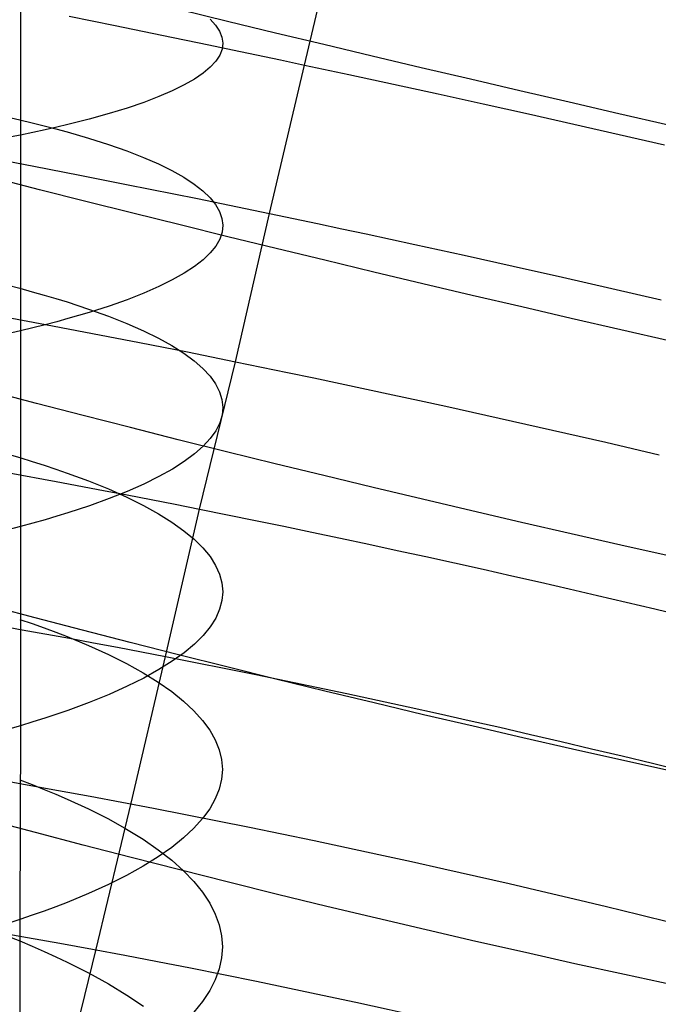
# Model space of a CAD drawing. Extents: x -383 to 1849, y -1185 to -529.
# Tile 325 of 656: x 221.3 to 227.44, y -1031.91 to -1022.45. Entities that reach past the tile are written whole.
import ezdxf

# ---------------------------------------------------------------- set-up
doc = ezdxf.new("R2010")
doc.units = 0
doc.layers.add('PREDEFINITO', color=7, linetype='CONTINUOUS')

msp = doc.modelspace()

# ---------------------------------------------------------------- linework, layer by layer
at = {"layer": 'PREDEFINITO'}
for p, q in [((224.0374, -1022.8826, 502.0124), (224.3763, -1021.4535, 501.8718)), ((221.3078, -1021.6347, 671.3482), (221.3075, -1023.5557, 671.2058)), ((223.2981, -1022.4644, 472.9873), (222.8425, -1022.354, 473.1356)), ((221.7745, -1022.4142, 501.2479), (222.2173, -1022.5036, 501.4326)), ((223.1292, -1022.4416, 661.8076), (223.1827, -1022.4991, 662.293)), ((223.7581, -1022.5751, 472.8536), (223.2981, -1022.4644, 472.9873)), ((222.2173, -1022.5036, 501.4326), (222.6653, -1022.5953, 501.6018)), ((223.1827, -1022.4991, 662.293), (223.221, -1022.5569, 662.78)), ((223.221, -1022.5569, 662.78), (223.2441, -1022.6147, 663.2681)), ((224.2221, -1022.6861, 472.7347), (223.7581, -1022.5751, 472.8536)), ((222.6653, -1022.5953, 501.6018), (223.1183, -1022.689, 501.755)), ((223.2441, -1022.6147, 663.2681), (223.2519, -1022.6726, 663.7567)), ((223.1183, -1022.689, 501.755), (223.3465, -1022.7367, 501.8256)), ((223.2446, -1022.7306, 664.2454), (223.222, -1022.7884, 664.7335)), ((223.2519, -1022.6726, 663.7567), (223.2446, -1022.7306, 664.2454)), ((223.3465, -1022.7367, 501.8256), (223.5758, -1022.7848, 501.892)), ((224.6894, -1022.7973, 472.6307), (224.2221, -1022.6861, 472.7347)), ((223.1842, -1022.8462, 665.2206), (223.1311, -1022.9037, 665.706)), ((223.222, -1022.7884, 664.7335), (223.1842, -1022.8462, 665.2206)), ((223.5758, -1022.7848, 501.892), (223.8061, -1022.8335, 501.9543)), ((223.8061, -1022.8335, 501.9543), (224.0374, -1022.8826, 502.0124)), ((225.1595, -1022.9084, 472.5417), (224.6894, -1022.7973, 472.6307)), ((223.1311, -1022.9037, 665.706), (223.0629, -1022.961, 666.1892)), ((223.7003, -1024.3089, 502.18), (224.0374, -1022.8826, 502.0124)), ((224.0374, -1022.8826, 502.0124), (224.4632, -1022.9738, 502.1077)), ((225.6321, -1023.0194, 472.4679), (225.1595, -1022.9084, 472.5417)), ((222.9794, -1023.018, 666.6698), (222.8807, -1023.0746, 667.147)), ((223.0629, -1022.961, 666.1892), (222.9794, -1023.018, 666.6698)), ((224.4632, -1022.9738, 502.1077), (224.8918, -1023.0665, 502.1888)), ((226.1065, -1023.1302, 472.4095), (225.6321, -1023.0194, 472.4679)), ((222.7668, -1023.1307, 667.6205), (222.6377, -1023.1863, 668.0896)), ((222.8807, -1023.0746, 667.147), (222.7668, -1023.1307, 667.6205)), ((224.8918, -1023.0665, 502.1888), (225.3227, -1023.1606, 502.2559)), ((226.5823, -1023.2406, 472.3667), (226.1065, -1023.1302, 472.4095)), ((222.6377, -1023.1863, 668.0896), (222.4933, -1023.2413, 668.5538)), ((225.3227, -1023.1606, 502.2559), (225.7555, -1023.256, 502.3091)), ((222.3337, -1023.2957, 669.0126), (222.1589, -1023.3494, 669.4654)), ((222.4933, -1023.2413, 668.5538), (222.3337, -1023.2957, 669.0126)), ((225.7555, -1023.256, 502.3091), (226.1899, -1023.3527, 502.3485)), ((227.0589, -1023.3505, 472.3395), (226.5823, -1023.2406, 472.3667)), ((221.1759, -1023.3811, 655.9617), (221.2997, -1023.4094, 656.1696)), ((221.2997, -1023.4094, 656.1696), (221.4197, -1023.4381, 656.3796)), ((221.9689, -1023.4023, 669.9117), (221.7636, -1023.4544, 670.3509)), ((222.1589, -1023.3494, 669.4654), (221.9689, -1023.4023, 669.9117)), ((226.1899, -1023.3527, 502.3485), (226.6255, -1023.4504, 502.3743)), ((227.5358, -1023.4598, 472.3281), (227.0589, -1023.3505, 472.3395)), ((221.4197, -1023.4381, 656.3796), (221.5359, -1023.467, 656.5917)), ((221.5432, -1023.5055, 670.7824), (221.4272, -1023.5308, 670.9952)), ((221.5359, -1023.467, 656.5917), (221.6482, -1023.4962, 656.8059)), ((221.6553, -1023.4801, 670.5676), (221.5432, -1023.5055, 670.7824)), ((221.6482, -1023.4962, 656.8059), (221.7568, -1023.5257, 657.022)), ((221.7636, -1023.4544, 670.3509), (221.6553, -1023.4801, 670.5676)), ((226.6255, -1023.4504, 502.3743), (227.0619, -1023.5492, 502.3864)), ((221.3075, -1023.5557, 671.2058), (221.1839, -1023.5805, 671.4143)), ((221.4272, -1023.5308, 670.9952), (221.3075, -1023.5557, 671.2058)), ((221.3075, -1023.5557, 671.2058), (221.3075, -1025.436, 671.0321)), ((221.7568, -1023.5257, 657.022), (221.9625, -1023.5854, 657.46)), ((221.9625, -1023.5854, 657.46), (222.153, -1023.6461, 657.905)), ((227.0619, -1023.5492, 502.3864), (227.4986, -1023.6489, 502.3852)), ((222.153, -1023.6461, 657.905), (222.3283, -1023.7077, 658.3565)), ((222.3283, -1023.7077, 658.3565), (222.4884, -1023.7701, 658.8141)), ((220.9965, -1023.7709, 501.217), (221.4344, -1023.8544, 501.4166)), ((222.4884, -1023.7701, 658.8141), (222.6332, -1023.8332, 659.2771)), ((221.4344, -1023.8544, 501.4166), (221.8779, -1023.9405, 501.6011)), ((222.6332, -1023.8332, 659.2771), (222.7629, -1023.897, 659.745)), ((222.7629, -1023.897, 659.745), (222.8773, -1023.9614, 660.2173)), ((221.4903, -1024.0805, 473.6463), (221.0513, -1023.9684, 473.8371)), ((221.8779, -1023.9405, 501.6011), (222.3266, -1024.0291, 501.77)), ((222.8773, -1023.9614, 660.2173), (222.9765, -1024.0263, 660.6934)), ((221.9353, -1024.1931, 473.4696), (221.4903, -1024.0805, 473.6463)), ((222.3266, -1024.0291, 501.77), (222.7802, -1024.12, 501.9231)), ((222.9765, -1024.0263, 660.6934), (223.0604, -1024.0917, 661.1727)), ((222.7802, -1024.12, 501.9231), (223.0087, -1024.1664, 501.9935)), ((223.0087, -1024.1664, 501.9935), (223.2382, -1024.2133, 502.0599)), ((223.0604, -1024.0917, 661.1727), (223.1292, -1024.1574, 661.6548)), ((223.1292, -1024.1574, 661.6548), (223.1827, -1024.2234, 662.1391)), ((222.3858, -1024.3061, 473.3071), (221.9353, -1024.1931, 473.4696)), ((223.1827, -1024.2234, 662.1391), (223.221, -1024.2897, 662.625)), ((223.2382, -1024.2133, 502.0599), (223.4688, -1024.2608, 502.122)), ((223.4688, -1024.2608, 502.122), (223.7003, -1024.3089, 502.18)), ((222.8412, -1024.4193, 473.159), (222.3858, -1024.3061, 473.3071)), ((223.221, -1024.2897, 662.625), (223.2441, -1024.3561, 663.112)), ((223.2441, -1024.3561, 663.112), (223.2519, -1024.4226, 663.5996)), ((223.3741, -1025.7332, 502.3774), (223.7003, -1024.3089, 502.18)), ((223.7003, -1024.3089, 502.18), (223.9316, -1024.3573, 502.2335)), ((223.9316, -1024.3573, 502.2335), (224.1638, -1024.4062, 502.2827)), ((223.3011, -1024.5325, 473.0255), (222.8412, -1024.4193, 473.159)), ((223.2519, -1024.4226, 663.5996), (223.2446, -1024.489, 664.0872)), ((224.1638, -1024.4062, 502.2827), (224.3967, -1024.4557, 502.3278)), ((224.3967, -1024.4557, 502.3278), (224.6304, -1024.5057, 502.3688)), ((223.222, -1024.5555, 664.5742), (223.1842, -1024.6217, 665.0602)), ((223.2446, -1024.489, 664.0872), (223.222, -1024.5555, 664.5742)), ((223.765, -1024.6458, 472.9067), (223.3011, -1024.5325, 473.0255)), ((224.6304, -1024.5057, 502.3688), (225.0996, -1024.607, 502.4382)), ((223.1842, -1024.6217, 665.0602), (223.1311, -1024.6878, 665.5445)), ((224.2323, -1024.7589, 472.8027), (223.765, -1024.6458, 472.9067)), ((225.0996, -1024.607, 502.4382), (225.5709, -1024.7102, 502.4913)), ((223.1311, -1024.6878, 665.5445), (223.0629, -1024.7535, 666.0267)), ((225.5709, -1024.7102, 502.4913), (226.0438, -1024.8151, 502.5281)), ((222.9794, -1024.8189, 666.5062), (222.8807, -1024.8838, 666.9824)), ((223.0629, -1024.7535, 666.0267), (222.9794, -1024.8189, 666.5062)), ((224.7025, -1024.8717, 472.7138), (224.2323, -1024.7589, 472.8027)), ((226.0438, -1024.8151, 502.5281), (226.5178, -1024.9216, 502.5489)), ((222.8807, -1024.8838, 666.9824), (222.7668, -1024.9482, 667.4548)), ((225.1751, -1024.9842, 472.6401), (224.7025, -1024.8717, 472.7138)), ((226.5178, -1024.9216, 502.5489), (226.9924, -1025.0295, 502.5537)), ((221.1759, -1024.9962, 655.7937), (221.2997, -1025.0282, 656.001)), ((221.2997, -1025.0282, 656.001), (221.4197, -1025.0606, 656.2105)), ((222.6377, -1025.0121, 667.9229), (222.4933, -1025.0752, 668.3861)), ((222.7668, -1024.9482, 667.4548), (222.6377, -1025.0121, 667.9229)), ((225.6496, -1025.0961, 472.5817), (225.1751, -1024.9842, 472.6401)), ((226.9924, -1025.0295, 502.5537), (227.4672, -1025.1387, 502.5427)), ((221.4197, -1025.0606, 656.2105), (221.5359, -1025.0932, 656.4221)), ((221.5359, -1025.0932, 656.4221), (221.6482, -1025.1262, 656.6357)), ((221.6482, -1025.1262, 656.6357), (221.7568, -1025.1595, 656.8513)), ((222.4933, -1025.0752, 668.3861), (222.3337, -1025.1376, 668.8438)), ((226.1255, -1025.2073, 472.5387), (225.6496, -1025.0961, 472.5817)), ((221.7568, -1025.1595, 656.8513), (221.9626, -1025.2269, 657.2881)), ((222.1589, -1025.1992, 669.2956), (221.9689, -1025.26, 669.7409)), ((222.3337, -1025.1376, 668.8438), (222.1589, -1025.1992, 669.2956)), ((226.6023, -1025.3178, 472.5115), (226.1255, -1025.2073, 472.5387)), ((221.1038, -1025.2927, 501.6138), (221.5484, -1025.3754, 501.7983)), ((221.9689, -1025.26, 669.7409), (221.7637, -1025.3197, 670.1791)), ((221.9626, -1025.2269, 657.2881), (222.1531, -1025.2954, 657.732)), ((222.1531, -1025.2954, 657.732), (222.3284, -1025.3649, 658.1824)), ((227.0794, -1025.4274, 472.5), (226.6023, -1025.3178, 472.5115)), ((221.4272, -1025.4074, 670.822), (221.3075, -1025.436, 671.0321)), ((221.5432, -1025.3784, 670.6097), (221.4272, -1025.4074, 670.822)), ((221.6553, -1025.3492, 670.3954), (221.5432, -1025.3784, 670.6097)), ((221.5484, -1025.3754, 501.7983), (221.9981, -1025.4609, 501.9674)), ((221.7637, -1025.3197, 670.1791), (221.6553, -1025.3492, 670.3954)), ((222.3284, -1025.3649, 658.1824), (222.4884, -1025.4353, 658.6388)), ((221.3075, -1025.436, 671.0321), (221.1839, -1025.4644, 671.2401)), ((221.3075, -1025.436, 671.0321), (221.3072, -1029.231, 670.5803)), ((221.9981, -1025.4609, 501.9674), (222.4526, -1025.549, 502.1205)), ((222.4884, -1025.4353, 658.6388), (222.6333, -1025.5066, 659.1006)), ((222.6333, -1025.5066, 659.1006), (222.7629, -1025.5786, 659.5673)), ((227.5564, -1025.5359, 472.5044), (227.0794, -1025.4274, 472.5)), ((222.4526, -1025.549, 502.1205), (222.6815, -1025.5941, 502.1909)), ((222.6815, -1025.5941, 502.1909), (222.9114, -1025.6398, 502.2573)), ((222.7629, -1025.5786, 659.5673), (222.8773, -1025.6513, 660.0383)), ((222.8773, -1025.6513, 660.0383), (222.9765, -1025.7246, 660.5132)), ((222.9114, -1025.6398, 502.2573), (223.1423, -1025.6862, 502.3195)), ((223.1423, -1025.6862, 502.3195), (223.3741, -1025.7332, 502.3774)), ((222.9765, -1025.7246, 660.5132), (223.0605, -1025.7984, 660.9913)), ((223.0271, -1027.1496, 502.598), (223.3741, -1025.7332, 502.3774)), ((223.3741, -1025.7332, 502.3774), (223.6243, -1025.7844, 502.435)), ((223.6243, -1025.7844, 502.435), (223.8754, -1025.8364, 502.4877)), ((223.0605, -1025.7984, 660.9913), (223.1293, -1025.8726, 661.4722)), ((223.1293, -1025.8726, 661.4722), (223.1828, -1025.9471, 661.9552)), ((223.8754, -1025.8364, 502.4877), (224.1274, -1025.889, 502.5355)), ((223.1828, -1025.9471, 661.9552), (223.2211, -1026.0219, 662.4399)), ((224.1274, -1025.889, 502.5355), (224.3802, -1025.9424, 502.5785)), ((224.3802, -1025.9424, 502.5785), (224.6337, -1025.9963, 502.6166)), ((221.461, -1026.1349, 473.6793), (221.017, -1026.0191, 473.8564)), ((223.2211, -1026.0219, 662.4399), (223.2442, -1026.0969, 662.9256)), ((224.6337, -1025.9963, 502.6166), (224.8878, -1026.0509, 502.65)), ((224.8878, -1026.0509, 502.65), (225.1424, -1026.1061, 502.6785)), ((221.9107, -1026.2509, 473.5164), (221.461, -1026.1349, 473.6793)), ((223.2442, -1026.0969, 662.9256), (223.252, -1026.172, 663.412)), ((225.1424, -1026.1061, 502.6785), (225.3975, -1026.1619, 502.7023)), ((225.3975, -1026.1619, 502.7023), (225.6531, -1026.2183, 502.7214)), ((222.3653, -1026.3668, 473.368), (221.9107, -1026.2509, 473.5164)), ((223.2447, -1026.247, 663.8983), (223.2221, -1026.322, 664.3841)), ((223.252, -1026.172, 663.412), (223.2447, -1026.247, 663.8983)), ((225.6531, -1026.2183, 502.7214), (225.9089, -1026.2752, 502.7358)), ((223.2221, -1026.322, 664.3841), (223.1843, -1026.3968, 664.8688)), ((225.9089, -1026.2752, 502.7358), (226.1649, -1026.3326, 502.7455)), ((226.1649, -1026.3326, 502.7455), (226.4211, -1026.3906, 502.7506)), ((222.8245, -1026.4826, 473.234), (222.3653, -1026.3668, 473.368)), ((223.1843, -1026.3968, 664.8688), (223.1313, -1026.4714, 665.3519)), ((226.4211, -1026.3906, 502.7506), (226.6774, -1026.449, 502.751)), ((226.6774, -1026.449, 502.751), (226.9337, -1026.5079, 502.7468)), ((223.2877, -1026.5981, 473.1148), (222.8245, -1026.4826, 473.234)), ((223.0631, -1026.5456, 665.8328), (222.9796, -1026.6194, 666.3111)), ((223.1313, -1026.4714, 665.3519), (223.0631, -1026.5456, 665.8328)), ((226.9337, -1026.5079, 502.7468), (227.4459, -1026.627, 502.7248)), ((221.1759, -1026.6191, 655.5958), (221.2997, -1026.6551, 655.8024)), ((222.9796, -1026.6194, 666.3111), (222.8809, -1026.6927, 666.7861)), ((223.7545, -1026.7132, 473.0104), (223.2877, -1026.5981, 473.1148)), ((221.2997, -1026.6551, 655.8024), (221.4197, -1026.6915, 656.0113)), ((221.4197, -1026.6915, 656.0113), (221.5358, -1026.7283, 656.2222)), ((221.5358, -1026.7283, 656.2222), (221.6482, -1026.7654, 656.4351)), ((222.8809, -1026.6927, 666.7861), (222.767, -1026.7655, 667.2573)), ((224.2242, -1026.8277, 472.9211), (223.7545, -1026.7132, 473.0104)), ((221.1996, -1026.8024, 502.0215), (221.6498, -1026.8847, 502.1897)), ((221.6482, -1026.7654, 656.4351), (221.7568, -1026.8029, 656.65)), ((221.7568, -1026.8029, 656.65), (221.9625, -1026.8788, 657.0855)), ((222.767, -1026.7655, 667.2573), (222.6379, -1026.8375, 667.7241)), ((224.6965, -1026.9416, 472.8469), (224.2242, -1026.8277, 472.9211)), ((221.6498, -1026.8847, 502.1897), (222.1047, -1026.9701, 502.3421)), ((221.9625, -1026.8788, 657.0855), (222.153, -1026.9559, 657.528)), ((222.4935, -1026.9088, 668.1861), (222.3339, -1026.9793, 668.6427)), ((222.6379, -1026.8375, 667.7241), (222.4935, -1026.9088, 668.1861)), ((222.1047, -1026.9701, 502.3421), (222.3338, -1027.0139, 502.4123)), ((222.153, -1026.9559, 657.528), (222.3283, -1027.0342, 657.9769)), ((222.3339, -1026.9793, 668.6427), (222.1591, -1027.0489, 669.0934)), ((222.3338, -1027.0139, 502.4123), (222.5639, -1027.0584, 502.4783)), ((225.1707, -1027.0546, 472.788), (224.6965, -1026.9416, 472.8469)), ((222.1591, -1027.0489, 669.0934), (221.9691, -1027.1174, 669.5375)), ((222.3283, -1027.0342, 657.9769), (222.4883, -1027.1135, 658.4319)), ((222.4883, -1027.1135, 658.4319), (222.6332, -1027.1937, 658.8922)), ((222.5639, -1027.0584, 502.4783), (222.795, -1027.1036, 502.5403)), ((222.795, -1027.1036, 502.5403), (223.0271, -1027.1496, 502.598)), ((225.6464, -1027.1668, 472.7447), (225.1707, -1027.0546, 472.788)), ((221.7639, -1027.1849, 669.9746), (221.6555, -1027.2182, 670.1903)), ((221.9691, -1027.1174, 669.5375), (221.7639, -1027.1849, 669.9746)), ((222.6332, -1027.1937, 658.8922), (222.7628, -1027.2748, 659.3575)), ((222.7025, -1028.5655, 502.8497), (223.0271, -1027.1496, 502.598)), ((223.0271, -1027.1496, 502.598), (223.2961, -1027.2036, 502.6593)), ((223.2961, -1027.2036, 502.6593), (223.5662, -1027.2584, 502.7151)), ((226.1231, -1027.2778, 472.717), (225.6464, -1027.1668, 472.7447)), ((221.4274, -1027.2839, 670.6158), (221.3077, -1027.3162, 670.8255)), ((221.5434, -1027.2512, 670.4041), (221.4274, -1027.2839, 670.6158)), ((221.6555, -1027.2182, 670.1903), (221.5434, -1027.2512, 670.4041)), ((222.7628, -1027.2748, 659.3575), (222.8772, -1027.3567, 659.8271)), ((223.5662, -1027.2584, 502.7151), (223.8373, -1027.3142, 502.7653)), ((226.6003, -1027.3877, 472.7051), (226.1231, -1027.2778, 472.717)), ((221.3077, -1027.3162, 670.8255), (221.1841, -1027.3483, 671.0329)), ((222.8772, -1027.3567, 659.8271), (222.9764, -1027.4392, 660.3005)), ((223.8373, -1027.3142, 502.7653), (224.1093, -1027.3709, 502.8099)), ((224.1093, -1027.3709, 502.8099), (224.382, -1027.4284, 502.8489)), ((227.0774, -1027.4962, 472.7092), (226.6003, -1027.3877, 472.7051)), ((222.9764, -1027.4392, 660.3005), (223.0603, -1027.5223, 660.7771)), ((224.382, -1027.4284, 502.8489), (224.6555, -1027.4867, 502.8825)), ((224.6555, -1027.4867, 502.8825), (224.9295, -1027.5458, 502.9106)), ((223.0603, -1027.5223, 660.7771), (223.1291, -1027.6058, 661.2564)), ((224.9295, -1027.5458, 502.9106), (225.204, -1027.6057, 502.9332)), ((227.5539, -1027.6033, 472.7294), (227.0774, -1027.4962, 472.7092)), ((223.1291, -1027.6058, 661.2564), (223.1826, -1027.6898, 661.738)), ((225.204, -1027.6057, 502.9332), (225.4789, -1027.6663, 502.9505)), ((225.4789, -1027.6663, 502.9505), (225.754, -1027.7276, 502.9623)), ((223.1826, -1027.6898, 661.738), (223.2209, -1027.774, 662.2211)), ((223.2209, -1027.774, 662.2211), (223.2439, -1027.8584, 662.7054)), ((225.754, -1027.7276, 502.9623), (226.0294, -1027.7897, 502.9688)), ((223.2439, -1027.8584, 662.7054), (223.2518, -1027.9429, 663.1902)), ((226.0294, -1027.7897, 502.9688), (226.3048, -1027.8523, 502.9699)), ((226.3048, -1027.8523, 502.9699), (226.5803, -1027.9157, 502.9658)), ((223.2518, -1027.9429, 663.1902), (223.2444, -1028.0274, 663.675)), ((226.5803, -1027.9157, 502.9658), (226.8556, -1027.9796, 502.9564)), ((223.2444, -1028.0274, 663.675), (223.2218, -1028.1118, 664.1592)), ((226.8556, -1027.9796, 502.9564), (227.1308, -1028.0441, 502.9417)), ((227.1308, -1028.0441, 502.9417), (227.4056, -1028.1092, 502.9219)), ((221.4495, -1028.1949, 473.7616), (221.0006, -1028.076, 473.9243)), ((223.2218, -1028.1118, 664.1592), (223.184, -1028.196, 664.6424)), ((227.4056, -1028.1092, 502.9219), (227.68, -1028.1748, 502.8969)), ((220.8718, -1028.2288, 502.2737), (221.323, -1028.3081, 502.4419)), ((221.2994, -1028.2094, 655.5822), (221.4193, -1028.2501, 655.7903)), ((221.4193, -1028.2501, 655.7903), (221.5354, -1028.2913, 656.0006)), ((221.9036, -1028.3136, 473.6133), (221.4495, -1028.1949, 473.7616)), ((223.184, -1028.196, 664.6424), (223.131, -1028.28, 665.124)), ((221.323, -1028.3081, 502.4419), (221.7788, -1028.3907, 502.5941)), ((221.5354, -1028.2913, 656.0006), (221.6477, -1028.3328, 656.2128)), ((221.6477, -1028.3328, 656.2128), (221.7562, -1028.3748, 656.4271)), ((222.3622, -1028.4318, 473.4794), (221.9036, -1028.3136, 473.6133)), ((223.131, -1028.28, 665.124), (223.0627, -1028.3635, 665.6035)), ((221.7562, -1028.3748, 656.4271), (221.9618, -1028.4598, 656.8612)), ((221.7788, -1028.3907, 502.5941), (222.0083, -1028.4332, 502.6642)), ((222.0083, -1028.4332, 502.6642), (222.2388, -1028.4765, 502.7302)), ((222.8249, -1028.5495, 473.3602), (222.3622, -1028.4318, 473.4794)), ((223.0627, -1028.3635, 665.6035), (222.9792, -1028.4466, 666.0802)), ((221.9618, -1028.4598, 656.8612), (222.1521, -1028.5461, 657.3023)), ((222.2388, -1028.4765, 502.7302), (222.4702, -1028.5206, 502.7921)), ((222.4702, -1028.5206, 502.7921), (222.7025, -1028.5655, 502.8497)), ((222.8805, -1028.5292, 666.5537), (222.7666, -1028.611, 667.0234)), ((222.9792, -1028.4466, 666.0802), (222.8805, -1028.5292, 666.5537)), ((222.1521, -1028.5461, 657.3023), (222.3271, -1028.6337, 657.7499)), ((222.3701, -1029.9746, 503.1269), (222.7025, -1028.5655, 502.8497)), ((222.7666, -1028.611, 667.0234), (222.6375, -1028.6922, 667.4888)), ((222.7025, -1028.5655, 502.8497), (222.9905, -1028.622, 502.9151)), ((223.2912, -1028.6665, 473.2559), (222.8249, -1028.5495, 473.3602)), ((222.9905, -1028.622, 502.9151), (223.2797, -1028.6797, 502.974)), ((222.3271, -1028.6337, 657.7499), (222.487, -1028.7225, 658.2035)), ((222.487, -1028.7225, 658.2035), (222.6316, -1028.8124, 658.6626)), ((222.6375, -1028.6922, 667.4888), (222.4931, -1028.7724, 667.9494)), ((223.2797, -1028.6797, 502.974), (223.5699, -1028.7385, 503.0265)), ((223.7606, -1028.7826, 473.1665), (223.2912, -1028.6665, 473.2559)), ((222.4931, -1028.7724, 667.9494), (222.3335, -1028.8518, 668.4045)), ((222.6316, -1028.8124, 658.6626), (222.7609, -1028.9032, 659.1264)), ((223.5699, -1028.7385, 503.0265), (223.8611, -1028.7985, 503.0727)), ((224.2325, -1028.8978, 473.0922), (223.7606, -1028.7826, 473.1665)), ((223.8611, -1028.7985, 503.0727), (224.153, -1028.8595, 503.1125)), ((222.3335, -1028.8518, 668.4045), (222.1587, -1028.9301, 668.8537)), ((222.7609, -1028.9032, 659.1264), (222.8751, -1028.9949, 659.5947)), ((224.153, -1028.8595, 503.1125), (224.4457, -1028.9215, 503.1461)), ((224.7065, -1029.012, 473.0333), (224.2325, -1028.8978, 473.0922)), ((221.9687, -1029.0072, 669.2965), (221.7634, -1029.0832, 669.7322)), ((222.1587, -1028.9301, 668.8537), (221.9687, -1029.0072, 669.2965)), ((222.8751, -1028.9949, 659.5947), (222.974, -1029.0873, 660.0667)), ((224.4457, -1028.9215, 503.1461), (224.7389, -1028.9846, 503.1734)), ((224.7389, -1028.9846, 503.1734), (225.0326, -1029.0486, 503.1945)), ((221.7634, -1029.0832, 669.7322), (221.6551, -1029.1206, 669.9472)), ((222.974, -1029.0873, 660.0667), (223.0577, -1029.1803, 660.542)), ((225.182, -1029.1249, 472.9898), (224.7065, -1029.012, 473.0333)), ((225.0326, -1029.0486, 503.1945), (225.3266, -1029.1136, 503.2095)), ((221.427, -1029.1946, 670.3714), (221.3072, -1029.231, 670.5803)), ((221.5429, -1029.1578, 670.1603), (221.427, -1029.1946, 670.3714)), ((221.6551, -1029.1206, 669.9472), (221.5429, -1029.1578, 670.1603)), ((223.0577, -1029.1803, 660.542), (223.1262, -1029.2739, 661.02)), ((225.6586, -1029.2364, 472.962), (225.182, -1029.1249, 472.9898)), ((225.3266, -1029.1136, 503.2095), (225.6208, -1029.1794, 503.2183)), ((225.6208, -1029.1794, 503.2183), (225.9152, -1029.2462, 503.221)), ((221.3072, -1029.231, 670.5803), (221.1837, -1029.267, 670.7871)), ((221.3072, -1029.231, 670.5803), (221.3003, -1031.0932, 670.3141)), ((223.1262, -1029.2739, 661.02), (223.1794, -1029.3679, 661.5001)), ((226.1357, -1029.3465, 472.9499), (225.6586, -1029.2364, 472.962)), ((225.9152, -1029.2462, 503.221), (226.2095, -1029.3138, 503.2177)), ((223.1794, -1029.3679, 661.5001), (223.2174, -1029.4622, 661.9819)), ((226.6128, -1029.455, 472.9538), (226.1357, -1029.3465, 472.9499)), ((226.2095, -1029.3138, 503.2177), (226.5036, -1029.3822, 503.2083)), ((226.5036, -1029.3822, 503.2083), (226.7975, -1029.4514, 503.193)), ((223.2174, -1029.4622, 661.9819), (223.2402, -1029.5567, 662.4647)), ((227.0894, -1029.5617, 472.9738), (226.6128, -1029.455, 472.9538)), ((226.7975, -1029.4514, 503.193), (227.0911, -1029.5214, 503.1717)), ((223.2402, -1029.5567, 662.4647), (223.2478, -1029.6513, 662.9481)), ((227.565, -1029.6666, 473.0101), (227.0894, -1029.5617, 472.9738)), ((227.0911, -1029.5214, 503.1717), (227.3841, -1029.592, 503.1445)), ((223.2478, -1029.6513, 662.9481), (223.2401, -1029.7459, 663.4315)), ((227.3841, -1029.592, 503.1445), (227.6765, -1029.6634, 503.1114)), ((221.2995, -1029.7511, 655.3288), (221.4194, -1029.7965, 655.536)), ((223.2401, -1029.7459, 663.4315), (223.2173, -1029.8404, 663.9144)), ((221.4194, -1029.7965, 655.536), (221.5355, -1029.8423, 655.7453)), ((221.5355, -1029.8423, 655.7453), (221.6478, -1029.8885, 655.9566)), ((223.2173, -1029.8404, 663.9144), (223.1792, -1029.9348, 664.3962)), ((221.6478, -1029.8885, 655.9566), (221.7563, -1029.9352, 656.1699)), ((221.7563, -1029.9352, 656.1699), (221.9618, -1030.0297, 656.602)), ((223.1792, -1029.9348, 664.3962), (223.1259, -1030.0287, 664.8763)), ((221.9618, -1030.0297, 656.602), (222.1521, -1030.1258, 657.0412)), ((222.0354, -1031.3779, 503.4307), (222.3701, -1029.9746, 503.1269)), ((223.1259, -1030.0287, 664.8763), (223.0574, -1030.1223, 665.3543)), ((221.4503, -1030.2572, 473.8959), (220.9964, -1030.1358, 474.0438)), ((222.1521, -1030.1258, 657.0412), (222.3271, -1030.2233, 657.4868)), ((223.0574, -1030.1223, 665.3543), (222.9737, -1030.2153, 665.8296)), ((222.3271, -1030.2233, 657.4868), (222.487, -1030.3221, 657.9383)), ((222.9737, -1030.2153, 665.8296), (222.8748, -1030.3077, 666.3016)), ((221.9088, -1030.3779, 473.7624), (221.4503, -1030.2572, 473.8959)), ((222.487, -1030.3221, 657.9383), (222.6316, -1030.4221, 658.3953)), ((222.8748, -1030.3077, 666.3016), (222.7607, -1030.3994, 666.7698)), ((222.3715, -1030.4977, 473.6435), (221.9088, -1030.3779, 473.7624)), ((222.7607, -1030.3994, 666.7698), (222.6313, -1030.4902, 667.2337)), ((222.6316, -1030.4221, 658.3953), (222.7609, -1030.5231, 658.8571)), ((222.8378, -1030.6167, 473.5395), (222.3715, -1030.4977, 473.6435)), ((222.6313, -1030.4902, 667.2337), (222.4868, -1030.5801, 667.6928)), ((222.4868, -1030.5801, 667.6928), (222.327, -1030.6688, 668.1464)), ((222.7609, -1030.5231, 658.8571), (222.8751, -1030.6251, 659.3231)), ((223.3073, -1030.7345, 473.4503), (222.8378, -1030.6167, 473.5395)), ((222.327, -1030.6688, 668.1464), (222.1521, -1030.7565, 668.594)), ((222.8751, -1030.6251, 659.3231), (222.974, -1030.7279, 659.793)), ((222.1521, -1030.7565, 668.594), (221.9619, -1030.8428, 669.0351)), ((222.974, -1030.7279, 659.793), (223.0577, -1030.8314, 660.2661)), ((223.7793, -1030.8511, 473.3763), (223.3073, -1030.7345, 473.4503)), ((221.9619, -1030.8428, 669.0351), (221.7566, -1030.9278, 669.4692)), ((223.0577, -1030.8314, 660.2661), (223.1261, -1030.9355, 660.7419)), ((224.2534, -1030.9663, 473.3175), (223.7793, -1030.8511, 473.3763)), ((221.6482, -1030.9697, 669.6835), (221.536, -1031.0113, 669.8957)), ((221.7566, -1030.9278, 669.4692), (221.6482, -1030.9697, 669.6835)), ((223.1261, -1030.9355, 660.7419), (223.1794, -1031.04, 661.2198)), ((224.7291, -1031.0801, 473.2742), (224.2534, -1030.9663, 473.3175)), ((221.42, -1031.0524, 670.106), (221.3003, -1031.0932, 670.3141)), ((221.536, -1031.0113, 669.8957), (221.42, -1031.0524, 670.106)), ((223.1794, -1031.04, 661.2198), (223.2174, -1031.145, 661.6994)), ((225.2059, -1031.1922, 473.2464), (224.7291, -1031.0801, 473.2742)), ((221.3003, -1031.0932, 670.3141), (221.1767, -1031.1335, 670.5201)), ((221.3003, -1031.0932, 670.3141), (221.3004, -1032.9596, 669.9932)), ((223.2174, -1031.145, 661.6994), (223.2402, -1031.2501, 662.18)), ((221.1759, -1031.2497, 654.8343), (221.2997, -1031.2991, 655.0382)), ((223.2402, -1031.2501, 662.18), (223.2478, -1031.3554, 662.6612)), ((225.6832, -1031.3025, 473.2343), (225.2059, -1031.1922, 473.2464)), ((221.2997, -1031.2991, 655.0382), (221.4196, -1031.349, 655.2443)), ((221.4196, -1031.349, 655.2443), (221.5358, -1031.3993, 655.4523)), ((223.2478, -1031.3554, 662.6612), (223.2402, -1031.4607, 663.1424)), ((226.1606, -1031.4109, 473.2381), (225.6832, -1031.3025, 473.2343)), ((221.5358, -1031.3993, 655.4523), (221.6482, -1031.4502, 655.6624)), ((221.6482, -1031.4502, 655.6624), (221.7567, -1031.5015, 655.8745)), ((221.6924, -1032.7737, 503.7588), (222.0354, -1031.3779, 503.4307)), ((223.2402, -1031.4607, 663.1424), (223.2173, -1031.5658, 663.623)), ((226.6375, -1031.5173, 473.258), (226.1606, -1031.4109, 473.2381)), ((221.7567, -1031.5015, 655.8745), (221.9624, -1031.6055, 656.3041)), ((227.1135, -1031.6215, 473.294), (226.6375, -1031.5173, 473.258)), ((221.9624, -1031.6055, 656.3041), (222.1529, -1031.7112, 656.7407)), ((223.2173, -1031.5658, 663.623), (223.1793, -1031.6708, 664.1026)), ((227.5879, -1031.7234, 473.3464), (227.1135, -1031.6215, 473.294)), ((222.1529, -1031.7112, 656.7407), (222.3282, -1031.8184, 657.1836)), ((223.1793, -1031.6708, 664.1026), (223.126, -1031.7753, 664.5805)), ((222.3282, -1031.8184, 657.1836), (222.4882, -1031.927, 657.6325)), ((223.126, -1031.7753, 664.5805), (223.0575, -1031.8794, 665.0563)), ((223.0575, -1031.8794, 665.0563), (222.9738, -1031.9829, 665.5293))]:
    msp.add_line(p, q, dxfattribs=at)
at = {"layer": 'PREDEFINITO', "extrusion": (0.219697, 0.963315, -0.154134)}
msp.add_arc((-449.2536, 335.3568, -1020.8849), 14.9537, 237.14273, 116.22812, dxfattribs=at)
at = {"layer": 'PREDEFINITO', "extrusion": (0.218986, 0.960335, -0.172632)}
msp.add_arc((-449.2108, 316.206, -1028.7539), 14.9562, 233.86984, 118.63549, dxfattribs=at)

doc.saveas('drawing.dxf')
